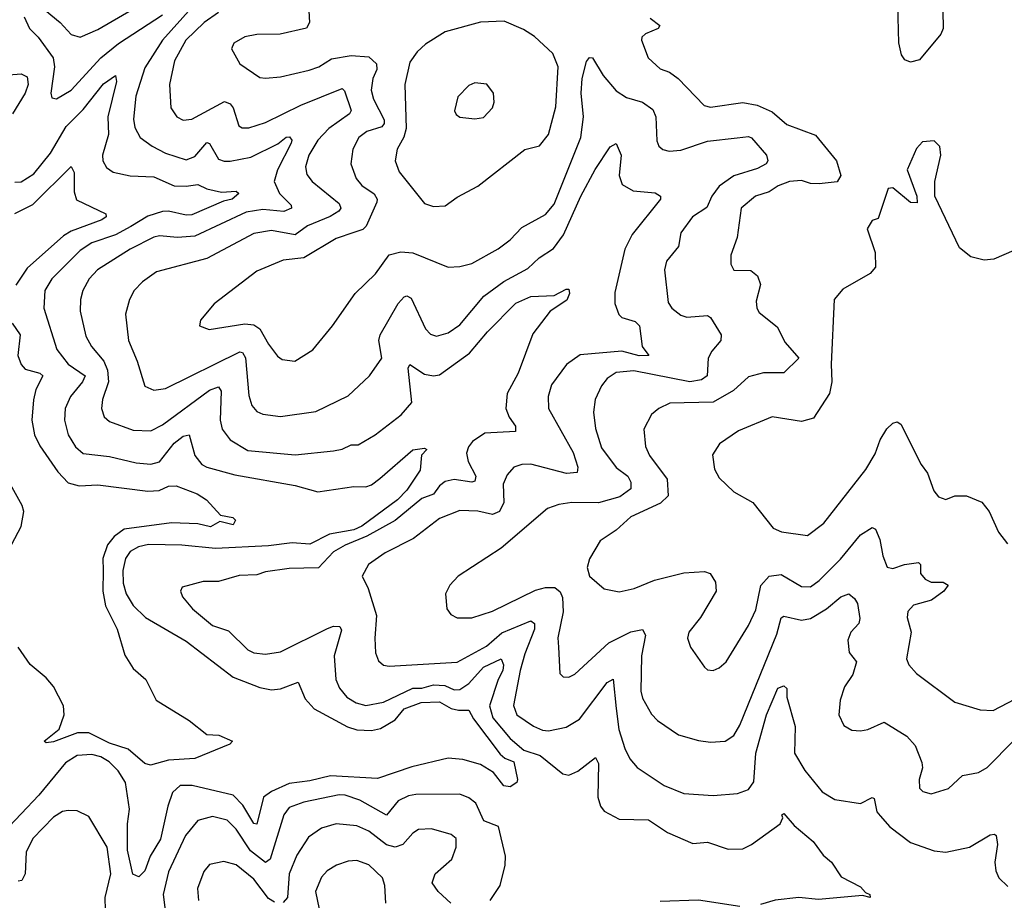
# Model space of a CAD drawing. Extents: x 1954683 to 2060285, y 904798 to 1016299.
# Tile 383 of 472: x 2019770 to 2023113, y 1005615 to 1008604. Entities that reach past the tile are written whole.
import ezdxf

# ---------------------------------------------------------------- set-up
doc = ezdxf.new("R2010")
doc.units = 0

msp = doc.modelspace()

# ---------------------------------------------------------------- linework, layer by layer
at = {"layer": '0CON10XD'}
for points in [[(2019856.3, 1008636.3), (2019907.7, 1008595), (2019944.3, 1008554.3), (2019975, 1008544.7), (2020035, 1008571.6), (2020295, 1008723.1)], [(2022904, 1008634), (2022905.7, 1008575), (2022897.1, 1008555), (2022825, 1008467.8), (2022795, 1008460), (2022775, 1008468), (2022764.5, 1008485), (2022755.4, 1008525.4), (2022751.9, 1008655)], [(2020353.3, 1008645), (2020255.2, 1008535), (2020195, 1008441.2), (2020164.8, 1008345), (2020156.4, 1008266.4), (2020161.1, 1008238.9), (2020179.5, 1008205), (2020220, 1008175), (2020265, 1008151.2), (2020335, 1008128.6), (2020365, 1008140.3), (2020405, 1008187.5), (2020415, 1008184.2), (2020445, 1008131.3), (2020463.8, 1008123.8), (2020484.1, 1008124.1), (2020555, 1008138.3), (2020646.7, 1008183.3), (2020675, 1008205.3), (2020686.5, 1008206.5), (2020693.8, 1008195), (2020691.4, 1008185), (2020645.2, 1008095), (2020633.8, 1008055), (2020652.7, 1008015), (2020691.8, 1007975), (2020692.7, 1007965), (2020666.5, 1007953.5), (2020595, 1007959.7), (2020538.5, 1007951.5), (2020365, 1007869.5), (2020305.6, 1007865.6), (2020245, 1007870.2), (2020225, 1007865.7), (2020145, 1007825.7), (2020034.6, 1007755), (2020006.2, 1007725), (2019984.6, 1007685), (2019976.1, 1007655), (2019975.3, 1007615), (2019995, 1007530), (2020013.3, 1007495), (2020055.2, 1007445), (2020067.9, 1007415), (2020071.1, 1007375), (2020050.8, 1007315), (2020047.3, 1007285), (2020056.9, 1007256.9), (2020075, 1007240), (2020155, 1007211.2), (2020215, 1007208.4), (2020255, 1007229.7), (2020415, 1007346.5), (2020445, 1007358.2), (2020454, 1007344), (2020450.8, 1007245), (2020457.2, 1007215), (2020485, 1007178.8), (2020545, 1007141.8), (2020705, 1007127.8), (2020835, 1007141.1), (2020865, 1007147.1), (2020895, 1007161.8), (2020918.7, 1007161.3), (2020976.5, 1007195), (2021065, 1007262.7), (2021101.2, 1007305), (2021088.5, 1007421.5), (2021095, 1007434.3), (2021145, 1007400.8), (2021175, 1007395.2), (2021195, 1007398.9), (2021297.6, 1007472.4), (2021358, 1007545), (2021455, 1007641.8), (2021505, 1007665.3), (2021585, 1007668.4), (2021625, 1007689.6), (2021635, 1007689.4), (2021637.3, 1007675), (2021627.3, 1007652.7), (2021570.8, 1007615), (2021512.3, 1007537.8), (2021462.6, 1007405), (2021425.3, 1007335), (2021420.7, 1007285), (2021432.5, 1007255), (2021453.5, 1007225), (2021453.2, 1007206.8), (2021349.1, 1007200.9), (2021307.8, 1007172.2)], [(2020445, 1008628.8), (2020395.8, 1008595), (2020334.3, 1008535), (2020295.2, 1008465), (2020278.2, 1008385), (2020282.9, 1008305), (2020303.1, 1008275), (2020325, 1008263.5), (2020355, 1008266.8), (2020465, 1008326.8), (2020485, 1008318.7), (2020495, 1008305.5), (2020514.1, 1008244.1), (2020525, 1008237.8), (2020547.5, 1008237.5), (2020605, 1008256), (2020725, 1008314.8), (2020865, 1008370.4), (2020873.4, 1008363.4), (2020895, 1008296), (2020890, 1008285), (2020819.2, 1008235), (2020782.4, 1008195), (2020751.2, 1008145), (2020740.6, 1008105), (2020745, 1008079.2), (2020763.6, 1008055), (2020855, 1007980.5), (2020860, 1007965), (2020853.8, 1007955), (2020823.7, 1007936.3), (2020747.5, 1007905), (2020705, 1007874.3), (2020625, 1007889), (2020565, 1007878.3), (2020405, 1007793.6), (2020235, 1007748.5), (2020187.1, 1007715), (2020158.5, 1007685), (2020142.7, 1007655), (2020128.8, 1007605), (2020139.2, 1007515), (2020169.2, 1007445), (2020195, 1007360), (2020225, 1007346.4), (2020265, 1007352.5), (2020517.1, 1007477.1), (2020526.2, 1007475), (2020537, 1007457), (2020548.5, 1007328.5), (2020558.5, 1007295), (2020574.8, 1007274.7), (2020595, 1007265.4), (2020655, 1007258), (2020775, 1007274.6), (2020885, 1007327.8), (2020957.3, 1007395), (2020999.4, 1007455), (2020989.5, 1007515), (2020993.5, 1007535), (2021055, 1007640.9), (2021075, 1007663.6), (2021085, 1007667.5), (2021098.9, 1007658.9), (2021147.3, 1007555), (2021165, 1007536.7), (2021185, 1007530), (2021225, 1007541.3), (2021265, 1007568.2), (2021346.4, 1007666.4), (2021413.8, 1007716.2), (2021495, 1007759.4), (2021533.7, 1007796.3), (2021582.1, 1007827.9), (2021616.1, 1007873.9), (2021674.9, 1008005.1), (2021724.5, 1008095.5), (2021775, 1008172.9), (2021795, 1008184), (2021812.2, 1008145), (2021805.4, 1008075), (2021815.4, 1008045.4), (2021853.5, 1008023.5), (2021927.1, 1008017.1), (2021945.8, 1008005), (2021945.7, 1007995), (2021849.1, 1007875), (2021824.5, 1007825), (2021791.2, 1007678.8), (2021790.9, 1007640.9), (2021803.8, 1007603.8), (2021815, 1007593.5), (2021859.8, 1007579.8), (2021874.3, 1007565), (2021883.8, 1007495), (2021906, 1007465), (2021873.8, 1007463.8), (2021815, 1007479.2), (2021673, 1007467), (2021626.4, 1007433.6), (2021575.5, 1007365), (2021563.8, 1007325), (2021565.4, 1007285), (2021648.8, 1007135), (2021665.3, 1007085), (2021662.3, 1007067.7), (2021626.5, 1007063.5), (2021505, 1007095.9), (2021475.3, 1007094.7), (2021447.5, 1007085), (2021425, 1007060), (2021411.7, 1007028.3), (2021414, 1006965), (2021398.7, 1006935), (2021375, 1006925.2), (2021325, 1006935.7), (2021265, 1006938.2), (2021195, 1006910.7), (2021106.8, 1006843.2), (2021010.6, 1006795), (2020954.3, 1006755), (2020932.5, 1006715), (2020953.3, 1006673.3), (2020981.7, 1006581.7), (2020975.4, 1006505), (2020978.2, 1006455), (2020988, 1006428), (2021005, 1006413.1), (2021025, 1006409.5), (2021255, 1006423.2), (2021355, 1006477.5), (2021406.6, 1006523.4), (2021505, 1006563.8), (2021517.7, 1006555), (2021517.9, 1006535), (2021485, 1006452.2), (2021469.8, 1006395), (2021446.8, 1006276.8), (2021458.5, 1006245), (2021515, 1006205.9), (2021545, 1006192.4), (2021565, 1006190), (2021625, 1006203.2), (2021670.5, 1006229.5), (2021765, 1006354.5), (2021785, 1006365.6), (2021795.7, 1006265.7), (2021804.8, 1006194.8), (2021825, 1006130.8), (2021841.2, 1006095), (2021866, 1006066), (2021958, 1006005), (2022025, 1005978.1), (2022125, 1005971.1), (2022207.6, 1005977.6), (2022245, 1005991.8), (2022262.9, 1006017.1), (2022269.4, 1006115), (2022305.2, 1006244.8), (2022344.2, 1006335), (2022365, 1006343.5), (2022374.6, 1006334.6), (2022374.5, 1006305), (2022403.3, 1006205), (2022400.7, 1006115), (2022436.2, 1006056.2), (2022495, 1005982.9), (2022537.9, 1005957.9), (2022624.3, 1005944.3), (2022665, 1005964.3), (2022670.9, 1005960.9), (2022680.6, 1005915), (2022691.4, 1005901.4), (2022724.4, 1005865), (2022795, 1005811.5), (2022875, 1005782.7), (2022915, 1005778.9), (2022995, 1005795.7), (2023065, 1005837.1), (2023079.4, 1005839.4), (2023085.4, 1005835.4), (2023089.7, 1005805), (2023081, 1005745), (2023084.8, 1005714.8), (2023095, 1005691.8), (2023125, 1005662.3)], [(2020752, 1008635), (2020754, 1008595), (2020744.1, 1008575.9), (2020654.6, 1008555.4), (2020575, 1008554.3), (2020535, 1008545.8), (2020497.5, 1008525), (2020488.8, 1008505), (2020517.5, 1008455), (2020585, 1008408.6), (2020605, 1008405.6), (2020655, 1008410), (2020753.4, 1008433.4), (2020785.8, 1008445), (2020828.5, 1008471.5), (2020895, 1008483), (2020955, 1008478.9), (2020981.9, 1008455), (2020983, 1008435), (2020969, 1008405), (2020962.9, 1008365), (2020971, 1008335), (2021007, 1008265), (2021007.7, 1008252.3), (2020999.4, 1008240.6), (2020948.5, 1008225), (2020921.5, 1008205), (2020900.8, 1008165), (2020894.6, 1008115), (2020912.5, 1008065), (2020931.9, 1008041.9), (2020973.3, 1008013.3), (2020984.1, 1007995), (2020983.1, 1007985), (2020946.8, 1007903.2), (2020935, 1007892), (2020905, 1007882.4), (2020845, 1007862.2), (2020735, 1007796.3), (2020665, 1007788.4), (2020575, 1007751.2), (2020429.8, 1007640.2), (2020384.2, 1007585), (2020380, 1007565), (2020413, 1007553), (2020535, 1007572.5), (2020565, 1007568.8), (2020585, 1007554.6), (2020615, 1007503.5), (2020645, 1007462.5), (2020660.7, 1007450.7), (2020704.5, 1007445.5), (2020765, 1007484.2), (2020832.5, 1007565), (2020909.4, 1007675), (2020978, 1007742), (2021025, 1007806.2), (2021063.7, 1007816.3), (2021105, 1007813.6), (2021224.4, 1007764.4), (2021265, 1007766.5), (2021305, 1007777.1), (2021395, 1007826.7), (2021435, 1007856.9), (2021475, 1007898.8), (2021555, 1007943.1), (2021585, 1007978.8), (2021674.8, 1008205), (2021684.8, 1008275), (2021676.7, 1008355), (2021680, 1008405), (2021695, 1008462), (2021705, 1008476.5), (2021715.4, 1008475), (2021750.8, 1008415), (2021795, 1008363.2), (2021830.8, 1008340.8), (2021885, 1008324.3), (2021919.2, 1008299.2), (2021930, 1008275), (2021933, 1008193), (2021940.5, 1008175), (2021953.6, 1008163.6), (2021975, 1008158), (2022015, 1008161.1), (2022105, 1008191.9), (2022206.5, 1008203.5), (2022245, 1008208.2), (2022255, 1008203.3), (2022305.6, 1008145), (2022310, 1008125), (2022304.2, 1008115), (2022275, 1008099.7), (2022195, 1008074.8), (2022145, 1008039.2), (2022119.8, 1008005), (2022103.5, 1007966.5), (2022054.5, 1007935), (2022015, 1007881.4), (2022006.8, 1007835), (2021966.4, 1007785), (2021959.6, 1007755), (2021972.3, 1007645), (2021984.6, 1007625), (2022015, 1007601.6), (2022035, 1007594.2), (2022105, 1007600), (2022115, 1007593.8), (2022151.8, 1007535), (2022150.7, 1007515), (2022120.2, 1007479.8), (2022107.7, 1007455), (2022104.5, 1007395), (2022085, 1007381.9), (2022045, 1007374.8), (2021855, 1007412.2), (2021795, 1007406.3), (2021765, 1007386.2), (2021745, 1007361.4), (2021723.8, 1007315), (2021717.8, 1007272.2), (2021725, 1007216.7), (2021745, 1007151.2), (2021795, 1007084), (2021835, 1007054.4), (2021845.5, 1007034.5), (2021845, 1007012.2), (2021807.3, 1006985), (2021735, 1006963.9), (2021645, 1006965.8), (2021600.7, 1006959.3), (2021562, 1006945), (2021405, 1006810.6), (2021258.8, 1006715), (2021230, 1006685), (2021216, 1006655), (2021220, 1006605), (2021233.8, 1006585), (2021255, 1006574.4), (2021305, 1006573.5), (2021375, 1006596.2), (2021521.7, 1006668.3), (2021555, 1006676.8), (2021586.5, 1006676.5), (2021605, 1006662.1), (2021613.1, 1006643.1), (2021615.2, 1006594.8), (2021596.7, 1006506.7), (2021598.9, 1006475), (2021604.2, 1006385), (2021615, 1006374), (2021635, 1006372.9), (2021655, 1006383.1), (2021770.7, 1006489.3), (2021845, 1006526.4), (2021885, 1006534.3), (2021895.4, 1006515.4), (2021881, 1006445), (2021879.4, 1006325), (2021885, 1006300.8), (2021915, 1006247.5), (2021935.8, 1006225), (2022007, 1006177), (2022075, 1006157.9), (2022115, 1006152.5), (2022165, 1006155.6), (2022195, 1006174.4), (2022215, 1006210), (2022341.3, 1006518.7), (2022356, 1006574), (2022365, 1006580), (2022425, 1006565.7), (2022455, 1006571.7), (2022509.7, 1006605), (2022558.1, 1006645), (2022585, 1006655.8), (2022605, 1006640), (2022615, 1006622.5), (2022622.2, 1006572.2), (2022619.2, 1006555), (2022592, 1006525), (2022582.2, 1006497.8), (2022586.4, 1006456.4), (2022610.8, 1006425), (2022598.3, 1006381.7), (2022570.7, 1006339.3), (2022556.2, 1006295), (2022551.1, 1006245), (2022568.3, 1006208.3), (2022595, 1006192.9), (2022625, 1006190), (2022650, 1006195), (2022705, 1006220), (2022781.8, 1006171.8), (2022810.8, 1006140.8), (2022832.8, 1006082.8), (2022835.6, 1006065), (2022824.6, 1006025), (2022825.5, 1005995.5), (2022836.2, 1005985), (2022865, 1005976.7), (2022923.8, 1005995), (2022970.9, 1006039.1), (2023025, 1006049.5), (2023055, 1006065.5), (2023145, 1006157.1)], [(2019785, 1008614.4), (2019803.8, 1008575), (2019833, 1008545), (2019883.9, 1008475), (2019888.3, 1008445), (2019875.4, 1008355.4), (2019879.4, 1008339.4), (2019895, 1008335.5), (2019945, 1008364.7), (2020045.4, 1008474.6), (2020105.9, 1008524.1), (2020255, 1008620.4)], [(2021175, 1007970.6), (2021215, 1007972.5), (2021255, 1008001.9), (2021325, 1008038.9), (2021485, 1008163.6), (2021535, 1008176.7), (2021565.3, 1008214.7), (2021590.9, 1008309.1), (2021598.7, 1008445), (2021579.9, 1008489.9), (2021517.4, 1008547.4), (2021481.1, 1008571.1), (2021415, 1008598.9), (2021335, 1008595.6), (2021215, 1008562.7), (2021148.3, 1008521.7), (2021119.2, 1008495), (2021095, 1008460), (2021077.7, 1008385), (2021082.4, 1008235), (2021074.5, 1008205.5), (2021051.3, 1008165), (2021044.6, 1008125), (2021058, 1008088), (2021145, 1007980.8), (2021175, 1007970.6)], [(2021910.2, 1008610.2), (2021943.3, 1008585), (2021937.5, 1008575), (2021895, 1008556), (2021882, 1008545), (2021880.8, 1008535), (2021903.8, 1008475), (2021945, 1008437.8), (2021976.1, 1008426.1), (2022005.3, 1008405.3), (2022093.6, 1008313.6), (2022115, 1008307.7), (2022225, 1008323.2), (2022274.2, 1008314.2), (2022325, 1008292.1), (2022375, 1008248.2), (2022472.3, 1008212.3), (2022543.9, 1008125), (2022558.2, 1008075), (2022546.1, 1008053.9), (2022485, 1008047), (2022455, 1008048.4), (2022425, 1008058.3), (2022384.2, 1008055), (2022345, 1008040.6), (2022315, 1008020), (2022268.5, 1008005), (2022220, 1007965), (2022206.5, 1007865), (2022184.4, 1007805), (2022184.2, 1007774.2), (2022194.4, 1007754.4), (2022252.8, 1007752.8), (2022275.4, 1007735.4), (2022285.6, 1007705), (2022271.1, 1007648.9), (2022272.5, 1007625), (2022280.9, 1007610.9), (2022341.9, 1007561.9), (2022369.2, 1007509.2), (2022415.8, 1007455), (2022365, 1007405.5), (2022295, 1007405.4), (2022245, 1007391.8), (2022193.9, 1007346.1), (2022125, 1007306.4), (2021977.4, 1007302.6), (2021940, 1007285), (2021915, 1007264), (2021889.4, 1007215), (2021894.5, 1007155.5), (2021907.9, 1007125), (2021968.9, 1007045), (2021971.3, 1006988.7), (2021946.2, 1006963.8), (2021845, 1006917.2), (2021795, 1006871.5), (2021741.4, 1006835), (2021705, 1006773.8), (2021696.5, 1006745), (2021705, 1006716), (2021755, 1006672.9), (2021805, 1006661.8), (2021856.9, 1006673.1), (2021925, 1006701.8), (2022025, 1006726.8), (2022095, 1006731.1), (2022114.4, 1006724.4), (2022132.9, 1006695), (2022134.3, 1006665), (2022081.5, 1006575), (2022042.5, 1006525), (2022037.5, 1006505), (2022047.1, 1006475), (2022095, 1006406.2), (2022105, 1006398), (2022125, 1006395.8), (2022145, 1006404.3), (2022168.6, 1006425), (2022245, 1006547.5), (2022269.1, 1006600.9), (2022285.9, 1006684.1), (2022314.4, 1006715.6), (2022355, 1006720.9), (2022425, 1006680.4), (2022455, 1006679.3), (2022485, 1006700.7), (2022556.9, 1006773.1), (2022625, 1006855.4), (2022665, 1006880.8), (2022675.5, 1006875.5), (2022690, 1006840), (2022700.3, 1006785), (2022715, 1006745.7), (2022735, 1006741.5), (2022774.8, 1006755.2), (2022821.8, 1006761.8), (2022828.2, 1006755), (2022828.5, 1006725), (2022844.4, 1006705), (2022865, 1006695.3), (2022906, 1006695), (2022922.7, 1006685), (2022907.7, 1006665), (2022865.5, 1006634.5), (2022805, 1006616.7), (2022785, 1006595.8), (2022783.3, 1006575), (2022797.1, 1006525), (2022781.1, 1006435), (2022789.4, 1006415), (2022814.7, 1006384.7), (2022945, 1006288.1), (2023031.3, 1006261.3), (2023075, 1006260), (2023175, 1006311.3)], [(2019705, 1008414.7), (2019775, 1008420.5), (2019795, 1008410), (2019798.6, 1008385), (2019789, 1008355), (2019745.2, 1008285)], [(2019753.1, 1008053.1), (2019775, 1008053.8), (2019818.3, 1008081.7), (2019875, 1008151.1), (2019927.7, 1008242.3), (2019985, 1008299.3), (2020055, 1008386.9), (2020095.3, 1008415.3), (2020099.2, 1008395), (2020068.8, 1008275), (2020071, 1008215), (2020051.4, 1008145), (2020051.8, 1008125), (2020065, 1008102.2), (2020087.3, 1008087.3), (2020145, 1008074.1), (2020225, 1008071), (2020295, 1008040.9), (2020335, 1008038.8), (2020375, 1008044.8), (2020405, 1008030.6), (2020455, 1008018.8), (2020505, 1008022.5), (2020514, 1008015), (2020490.9, 1007995), (2020461.9, 1007988.1), (2020355, 1007942.5), (2020335, 1007940.4), (2020275, 1007954.4), (2020255, 1007953.4), (2020205, 1007937.7), (2020147.5, 1007902.5), (2020095, 1007873.9), (2020015, 1007846.7), (2019975, 1007821.1), (2019879.3, 1007725), (2019855.9, 1007685), (2019851.9, 1007625), (2019895.9, 1007485), (2019934.7, 1007435), (2019992, 1007395), (2019983.7, 1007375), (2019942.7, 1007325), (2019924, 1007285), (2019922.2, 1007245), (2019934.2, 1007195), (2019959.3, 1007155), (2019985, 1007131.6), (2020075, 1007121.7), (2020165, 1007100.3), (2020215, 1007095.8), (2020245, 1007104), (2020295, 1007166.6), (2020325, 1007191.2), (2020345, 1007195.6), (2020364.7, 1007125), (2020388.2, 1007095), (2020405.8, 1007085), (2020500.9, 1007059.1), (2020705, 1007023.1), (2020782, 1007002), (2020905, 1007020), (2020945, 1007018.5), (2020964.7, 1007025.3), (2020993.3, 1007046.7), (2021105, 1007144.4), (2021145, 1007150), (2021152.5, 1007145), (2021134.3, 1007125.7), (2021130, 1007075), (2021085, 1007007.3), (2021052.4, 1006975), (2020931.7, 1006885), (2020905, 1006873.2), (2020822.3, 1006857.7), (2020755, 1006824.1), (2020695, 1006829), (2020615, 1006818), (2020435, 1006809.8), (2020320.3, 1006820.3), (2020207.5, 1006822.5), (2020173.1, 1006815), (2020145, 1006799.3), (2020129.8, 1006775), (2020120.4, 1006735), (2020121.6, 1006691.6), (2020131.3, 1006655), (2020155, 1006615.4), (2020197.1, 1006575), (2020335, 1006494.7), (2020495, 1006372.5), (2020585, 1006337.8), (2020625, 1006329.3), (2020655, 1006332.9), (2020715.4, 1006355.4), (2020739.4, 1006299.4), (2020770, 1006265), (2020883.5, 1006203.5), (2020915, 1006193.8), (2020965, 1006191.3), (2020995, 1006198.4), (2021045, 1006228.2), (2021075, 1006265.2), (2021133, 1006287), (2021195, 1006289.3), (2021235, 1006266.8), (2021259.6, 1006260.4), (2021295, 1006260.9), (2021310.7, 1006230.7), (2021401.2, 1006111.2), (2021417.1, 1006097.1), (2021448.2, 1006085), (2021460.6, 1006025), (2021457.5, 1006015), (2021435, 1006000.8), (2021413.9, 1006003.9), (2021378.7, 1006048.7), (2021335, 1006075.9), (2021275, 1006093.2), (2021225, 1006097.8), (2021101.2, 1006068.8), (2020985, 1006028.4), (2020825, 1006037.9), (2020755, 1006020.2), (2020685, 1006011.2), (2020624.6, 1005985), (2020598.1, 1005965), (2020575, 1005873.8), (2020565, 1005875.4), (2020527.8, 1005937.8), (2020495, 1005972.1), (2020355.2, 1006005.1), (2020314.8, 1006005.2), (2020289.3, 1005980.7), (2020272.8, 1005935), (2020247.8, 1005822.2), (2020212.7, 1005765), (2020194.7, 1005715), (2020175, 1005695.4), (2020153.7, 1005703.7), (2020136.3, 1005785), (2020136, 1005875), (2020142.7, 1005925), (2020129.2, 1006015), (2020104.3, 1006054.3), (2020073.5, 1006085), (2020045, 1006102.7), (2020015, 1006109.7), (2019965, 1006106.9), (2019925, 1006081.3), (2019835, 1005971.6), (2019714.8, 1005845)], [(2021315, 1008268), (2021345, 1008272.9), (2021375.8, 1008305), (2021381.2, 1008325), (2021378.8, 1008355), (2021355.9, 1008385.9), (2021315, 1008390), (2021295, 1008381.2), (2021257.7, 1008342.3), (2021246.7, 1008295), (2021252.3, 1008282.3), (2021265, 1008273.8), (2021315, 1008268)], [(2023145, 1007820.8), (2023078, 1007792), (2023045, 1007788.5), (2023000, 1007800), (2022960.5, 1007830.5), (2022877.1, 1008005), (2022877.1, 1008055), (2022898, 1008145), (2022893.9, 1008173.9), (2022875, 1008193.3), (2022835, 1008190), (2022815, 1008167.5), (2022783.3, 1008095), (2022815.7, 1008005), (2022817.5, 1007982.5), (2022795, 1007983.8), (2022735, 1008034), (2022718.8, 1008031.2), (2022685, 1007930), (2022665, 1007922.5), (2022647.5, 1007895), (2022674.2, 1007814.2), (2022675.6, 1007764.4), (2022657.6, 1007742.4), (2022565, 1007690), (2022536, 1007655), (2022524.7, 1007434.7), (2022527.5, 1007375), (2022519.2, 1007335), (2022465, 1007252), (2022425, 1007240.6), (2022325, 1007255.9), (2022211.1, 1007208.9), (2022145.6, 1007165), (2022122.2, 1007127.8), (2022128.7, 1007078.7), (2022145, 1007048.8), (2022195, 1007002), (2022258.8, 1006965), (2022328.3, 1006878.3), (2022356.5, 1006866.5), (2022445, 1006853.3), (2022500.6, 1006895), (2022642.4, 1007077.6), (2022675, 1007131.2), (2022691.3, 1007178.7), (2022714.7, 1007215.3), (2022735, 1007234.4), (2022748.9, 1007238.9), (2022761.5, 1007231.5), (2022830.5, 1007095), (2022851.8, 1007065), (2022874, 1007005), (2022890, 1006985), (2022915, 1006976.2), (2022945, 1006988), (2022985, 1006988.1), (2023037, 1006967), (2023061.9, 1006935), (2023093.8, 1006865), (2023123.8, 1006825)], [(2019753.5, 1007946.5), (2019815, 1007977.3), (2019945, 1008106), (2019955.4, 1008085.4), (2019955, 1008020), (2019963.3, 1007993.3), (2020062, 1007945), (2020064, 1007935), (2020048.6, 1007925), (2019945, 1007887.1), (2019919.2, 1007870.8), (2019795, 1007760.5), (2019757.1, 1007702.9)], [(2019744.3, 1007574.3), (2019771.2, 1007535), (2019763.4, 1007465), (2019775, 1007434.3), (2019788.6, 1007418.6), (2019838.1, 1007405), (2019849.1, 1007395), (2019825, 1007348.6), (2019816.4, 1007313.6), (2019811.6, 1007245), (2019820, 1007195), (2019838, 1007158), (2019899.3, 1007069.3), (2019935, 1007032.2), (2019971.6, 1007021.6), (2020035.3, 1007025.3), (2020205, 1007004.3), (2020243.4, 1007006.6), (2020275, 1007020.6), (2020301.7, 1007021.7), (2020372.5, 1006995), (2020404.2, 1006975), (2020452.2, 1006922.2), (2020493.8, 1006915), (2020503.1, 1006905), (2020495, 1006889.2), (2020449.5, 1006900.5), (2020417.5, 1006882.5), (2020375, 1006893.1), (2020285, 1006896.3), (2020125, 1006874.5), (2020090.3, 1006849.7), (2020068.3, 1006821.7), (2020052.7, 1006775), (2020053.3, 1006735)], [(2021307.8, 1007172.2), (2021293.3, 1007155), (2021286.7, 1007133.3), (2021293.2, 1007105), (2021318.3, 1007055), (2021315, 1007038.1), (2021305, 1007034.2), (2021245, 1007043.9), (2021215, 1007037.2), (2021195, 1007022.1), (2021175, 1006993.5), (2021135, 1006979.3), (2021045, 1006904.4), (2020949.1, 1006850.9), (2020875, 1006821), (2020835, 1006797.8), (2020785, 1006743.4), (2020685, 1006741.3), (2020605, 1006730.3), (2020575, 1006719.7), (2020515, 1006718), (2020445, 1006697.2), (2020393.2, 1006696.8), (2020321.7, 1006678.3), (2020316, 1006665), (2020323.1, 1006645), (2020356.9, 1006605), (2020425, 1006547.7), (2020479.4, 1006529.4), (2020544.4, 1006465), (2020565.3, 1006455.3), (2020605, 1006450.9), (2020655, 1006458.2), (2020815, 1006537.6), (2020835, 1006545.3), (2020857.1, 1006545), (2020862.2, 1006532.2), (2020838.2, 1006445), (2020843.4, 1006365), (2020856.1, 1006335), (2020880.9, 1006305), (2020912.9, 1006285), (2020945, 1006276.9), (2021005, 1006287.2), (2021105, 1006335.8), (2021135, 1006334.9), (2021175, 1006346.7), (2021213.8, 1006343.8), (2021245, 1006329.3), (2021265, 1006331), (2021295, 1006350.6), (2021345, 1006406.9), (2021405, 1006435.4), (2021412.9, 1006415), (2021411, 1006395), (2021394.2, 1006365), (2021365.2, 1006275), (2021376.9, 1006235), (2021435, 1006164.8), (2021481.6, 1006125), (2021537.2, 1006107.2), (2021614.2, 1006045), (2021635, 1006040.3), (2021665, 1006053.1), (2021725, 1006100), (2021735, 1006080), (2021733.3, 1005965), (2021742.1, 1005935), (2021755, 1005917.3), (2021805, 1005890.7), (2021905, 1005888.3), (2021969.6, 1005845), (2022055, 1005807.8), (2022105, 1005812.7), (2022175, 1005788.7), (2022225, 1005790.3), (2022255, 1005804.1), (2022352.5, 1005875), (2022361.2, 1005895), (2022357.5, 1005905), (2022365, 1005910), (2022399.3, 1005869.3), (2022463.8, 1005815), (2022498, 1005768), (2022526.7, 1005745), (2022558.8, 1005695), (2022625, 1005661.4), (2022642, 1005642), (2022656.7, 1005635), (2022657.5, 1005625), (2022631.2, 1005631.2), (2022482.4, 1005617.6), (2022415, 1005624.2), (2022335.6, 1005615.6), (2022285, 1005601.1)], [(2019700.8, 1006745), (2019775, 1006883.8), (2019783.6, 1006935), (2019777.9, 1006955), (2019706.5, 1007085)], [(2020053.3, 1006735), (2020051.8, 1006665), (2020061.1, 1006615), (2020100.4, 1006535), (2020127.4, 1006447.4), (2020155, 1006402), (2020198, 1006365), (2020233.8, 1006295), (2020345.4, 1006225.4), (2020405, 1006178.5), (2020446.1, 1006176.1), (2020492.5, 1006155), (2020483.3, 1006145), (2020365, 1006096), (2020275, 1006090.6), (2020214.2, 1006074.2), (2020195, 1006079.2), (2020138.1, 1006128.1), (2020075, 1006148.3), (2020005, 1006183.3), (2019966.1, 1006183.9), (2019885, 1006153.6), (2019860, 1006150), (2019853.3, 1006155), (2019904.1, 1006195.9), (2019921.2, 1006245), (2019918.5, 1006275), (2019885, 1006340.4), (2019860.4, 1006370.4), (2019805, 1006415.8), (2019765, 1006474.7)], [(2021367.5, 1005615), (2021401.1, 1005665), (2021418.6, 1005735), (2021419.6, 1005765), (2021396.2, 1005866.2), (2021345.7, 1005885), (2021318.3, 1005945), (2021295, 1005962.9), (2021265, 1005975.3), (2021115, 1005974.7), (2021090.1, 1005969.9), (2021055, 1005952.5), (2021015, 1005904.7), (2020924.5, 1005955), (2020875, 1005971.9), (2020855, 1005972.9), (2020735, 1005948.7), (2020685, 1005930.3), (2020667.1, 1005905), (2020620.9, 1005755), (2020605, 1005743), (2020553.5, 1005783.5), (2020505, 1005856.7), (2020475, 1005887.5), (2020425, 1005899.3), (2020375, 1005886.2), (2020332.8, 1005835), (2020275, 1005711.4), (2020257.3, 1005635), (2020266.1, 1005563.9)], [(2020061.3, 1005581.3), (2020060, 1005625), (2020079.8, 1005705), (2020067.1, 1005795), (2020005, 1005899.2), (2019965, 1005919.4), (2019935, 1005920.5), (2019915, 1005916.4), (2019885, 1005897.9), (2019814.7, 1005825), (2019791.7, 1005778.3), (2019788.1, 1005705), (2019777.7, 1005682.3), (2019765, 1005680.3)], [(2021234.4, 1005605), (2021190.8, 1005645), (2021170.9, 1005675), (2021181.2, 1005705), (2021236.9, 1005755), (2021252.5, 1005795), (2021252, 1005825), (2021235, 1005838.6), (2021168.3, 1005858.3), (2021124, 1005855), (2021105, 1005842.9), (2021071.1, 1005805), (2021045, 1005795.8), (2021015, 1005803.9), (2020955, 1005849.3), (2020915, 1005867.8), (2020845, 1005874.2), (2020795, 1005859.7), (2020750.3, 1005829.7), (2020711.3, 1005768.7), (2020685.2, 1005705), (2020679.3, 1005625), (2020665, 1005607.5)], [(2020635, 1005609.3), (2020615, 1005621.2), (2020565, 1005686.8), (2020505, 1005735.3), (2020463.1, 1005746.9), (2020415, 1005736.5), (2020395, 1005712.5), (2020373.9, 1005655), (2020377.5, 1005615)], [(2021012.9, 1005605), (2021009.6, 1005665), (2021001.5, 1005691.5), (2020955, 1005735.4), (2020915, 1005750.4), (2020885, 1005747.9), (2020846, 1005735), (2020814.2, 1005715), (2020795, 1005694.2), (2020774.7, 1005645), (2020787.2, 1005585)], [(2022215, 1005594.3), (2022075, 1005616), (2021945, 1005611.1)]]:
    msp.add_lwpolyline(points, dxfattribs=at)

doc.saveas('drawing.dxf')
